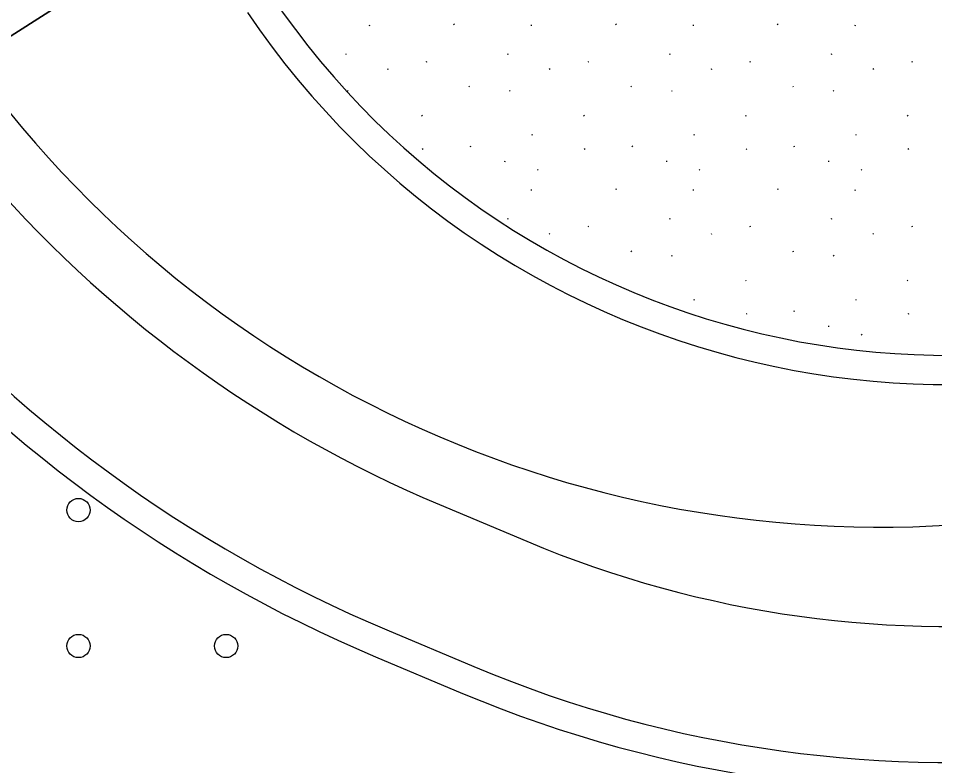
# Model space of a CAD drawing. Extents: x 419396 to 421519, y 4453567 to 4456767.
# Drawn here: x 420993.1 to 421040.27, y 4454973.86 to 4455012.35 of the extents above; entities that cross this region are included whole.
import ezdxf

# ---------------------------------------------------------------- set-up
doc = ezdxf.new("R2010")
doc.units = 0
for name, color, linetype in [('0_DÜZENLEME_1_PL', 7, 'Continuous'), ('0_DÜZENLEME_SINIRI', 7, 'Continuous'), ('0_KADASTRO', 7, 'Continuous'), ('Level 41', 7, 'Continuous'), ('Level 62', 7, 'Continuous')]:
    doc.layers.add(name, color=color, linetype=linetype)

msp = doc.modelspace()

# ---------------------------------------------------------------- linework, layer by layer
at = {"layer": '0_DÜZENLEME_1_PL'}
for centre in [(420996.194, 4454987.029), (420996.194, 4454980.029), (421003.794, 4454980.029)]:
    msp.add_circle(centre, 0.6, dxfattribs=at)
at = {"layer": '0_DÜZENLEME_SINIRI'}
msp.add_lwpolyline([(421075.94, 4454970.4), (421040.2, 4454969.38), (421002.03, 4454964.64), (420974.46, 4454962.5), (420981.083, 4454995.989), (420988.55, 4455008.8), (420999.84, 4455016), (421001.29, 4455023.78), (420998.28, 4455041.22), (421017.81, 4455047.56), (421027.601, 4455050.918), (421048.72, 4455058.16)], dxfattribs=at)
at = {"layer": '0_KADASTRO'}
msp.add_lwpolyline([(420815.335, 4454933.733), (420821.44, 4454945.63), (420857.72, 4454971.51), (420910.15, 4455007.94), (420919.031, 4455014.756), (420941.72, 4455028.89), (420964.28, 4455044.57), (420996.886, 4455065.718), (420998.28, 4455041.22), (421001.29, 4455023.78), (420999.84, 4455016), (420988.55, 4455008.8), (420981.083, 4454995.989), (420959.673, 4454987.834), (420817.618, 4454932.806)], close=True, dxfattribs=at)
msp.add_lwpolyline([(420999.84, 4455016), (420988.55, 4455008.8), (420981.083, 4454995.989), (420974.46, 4454962.5)], dxfattribs=at)
at = {"layer": 'Level 41'}
for p, q in [((421011.183, 4455011.974), (421011.19, 4455012.026)), ((421015.55, 4455012.049), (421015.503, 4455012.026)), ((421019.515, 4455011.974), (421019.523, 4455012.026)), ((421023.882, 4455012.049), (421023.835, 4455012.026)), ((421027.847, 4455011.974), (421027.855, 4455012.026)), ((421032.214, 4455012.049), (421032.167, 4455012.026)), ((421036.179, 4455011.974), (421036.187, 4455012.026)), ((421009.981, 4455010.514), (421009.934, 4455010.492)), ((421018.313, 4455010.514), (421018.267, 4455010.492)), ((421026.646, 4455010.514), (421026.599, 4455010.492)), ((421034.978, 4455010.514), (421034.931, 4455010.492)), ((421014.122, 4455010.119), (421014.076, 4455010.097)), ((421022.455, 4455010.119), (421022.408, 4455010.097)), ((421030.787, 4455010.119), (421030.74, 4455010.097)), ((421039.119, 4455010.119), (421039.072, 4455010.097)), ((421012.097, 4455009.767), (421012.125, 4455009.723)), ((421020.429, 4455009.767), (421020.457, 4455009.723)), ((421028.761, 4455009.767), (421028.789, 4455009.723)), ((421037.093, 4455009.767), (421037.122, 4455009.723)), ((421010.051, 4455008.643), (421010.079, 4455008.599)), ((421016.294, 4455008.863), (421016.322, 4455008.82)), ((421018.383, 4455008.643), (421018.412, 4455008.599)), ((421024.627, 4455008.863), (421024.655, 4455008.82)), ((421026.716, 4455008.643), (421026.744, 4455008.599)), ((421032.959, 4455008.863), (421032.987, 4455008.82)), ((421035.048, 4455008.643), (421035.076, 4455008.599)), ((421013.858, 4455007.367), (421013.886, 4455007.324)), ((421022.191, 4455007.367), (421022.219, 4455007.324)), ((421030.523, 4455007.367), (421030.551, 4455007.324)), ((421038.855, 4455007.367), (421038.883, 4455007.324)), ((421019.569, 4455006.354), (421019.523, 4455006.331)), ((421027.902, 4455006.354), (421027.855, 4455006.331)), ((421036.234, 4455006.354), (421036.187, 4455006.331)), ((421016.349, 4455005.788), (421016.377, 4455005.744)), ((421024.681, 4455005.788), (421024.709, 4455005.744)), ((421033.013, 4455005.788), (421033.041, 4455005.744)), ((421013.94, 4455005.625), (421013.893, 4455005.602)), ((421022.272, 4455005.625), (421022.226, 4455005.602)), ((421030.605, 4455005.625), (421030.558, 4455005.602)), ((421038.937, 4455005.625), (421038.89, 4455005.602)), ((421018.148, 4455004.959), (421018.156, 4455005.01)), ((421026.481, 4455004.959), (421026.488, 4455005.01)), ((421034.813, 4455004.959), (421034.82, 4455005.01)), ((421019.822, 4455004.573), (421019.85, 4455004.53)), ((421028.154, 4455004.573), (421028.182, 4455004.53)), ((421036.486, 4455004.573), (421036.514, 4455004.53)), ((421019.515, 4455003.486), (421019.523, 4455003.537)), ((421023.882, 4455003.56), (421023.835, 4455003.537)), ((421027.847, 4455003.486), (421027.855, 4455003.537)), ((421032.214, 4455003.56), (421032.167, 4455003.537)), ((421036.179, 4455003.486), (421036.187, 4455003.537)), ((421018.313, 4455002.026), (421018.267, 4455002.003)), ((421026.646, 4455002.026), (421026.599, 4455002.003)), ((421034.978, 4455002.026), (421034.931, 4455002.003)), ((421022.455, 4455001.631), (421022.408, 4455001.608)), ((421030.787, 4455001.631), (421030.74, 4455001.608)), ((421039.119, 4455001.631), (421039.072, 4455001.608)), ((421020.429, 4455001.278), (421020.457, 4455001.234)), ((421028.761, 4455001.278), (421028.789, 4455001.234)), ((421037.093, 4455001.278), (421037.122, 4455001.234)), ((421024.627, 4455000.374), (421024.655, 4455000.331)), ((421026.716, 4455000.154), (421026.744, 4455000.11)), ((421032.959, 4455000.374), (421032.987, 4455000.331)), ((421035.048, 4455000.154), (421035.076, 4455000.11)), ((421030.523, 4454998.878), (421030.551, 4454998.835)), ((421038.855, 4454998.878), (421038.883, 4454998.835)), ((421027.902, 4454997.865), (421027.855, 4454997.842)), ((421036.234, 4454997.865), (421036.187, 4454997.842)), ((421033.013, 4454997.299), (421033.041, 4454997.256)), ((421030.605, 4454997.136), (421030.558, 4454997.113)), ((421038.937, 4454997.136), (421038.89, 4454997.113)), ((421034.813, 4454996.47), (421034.82, 4454996.521)), ((421036.486, 4454996.084), (421036.514, 4454996.041))]:
    msp.add_line(p, q, dxfattribs=at)
at = {"layer": 'Level 62'}
for p, q in [((421014.783, 4454987.309), (421019.268, 4454985.421)), ((421012.067, 4454980.858), (421016.552, 4454978.97)), ((421011.485, 4454979.475), (421015.97, 4454977.587))]:
    msp.add_line(p, q, dxfattribs=at)
for centre, radius, start, end in [((421040.94, 4455037.002), 43.5, 214.0254, 119.0131), ((421040.94, 4455037.002), 42, 214.0254, 119.0131), ((421040.997, 4455037.034), 64.5, 247.16918, 5.77573), ((421040.997, 4455037.034), 63, 247.16918, 5.77573), ((421040.997, 4455037.034), 56, 247.1692, 5.7757), ((421037.486, 4455043.896), 57.746, 214.0256, 277.72434), ((421039.422, 4455045.835), 63.5, 220.28888, 247.16918), ((421039.422, 4455045.835), 70.5, 220.28888, 247.16918), ((421039.422, 4455045.835), 72, 220.28888, 247.16918), ((421040.997, 4455037.034), 73, 267.9264, 311.70133)]:
    msp.add_arc(centre, radius, start, end, dxfattribs=at)

doc.saveas('drawing.dxf')
